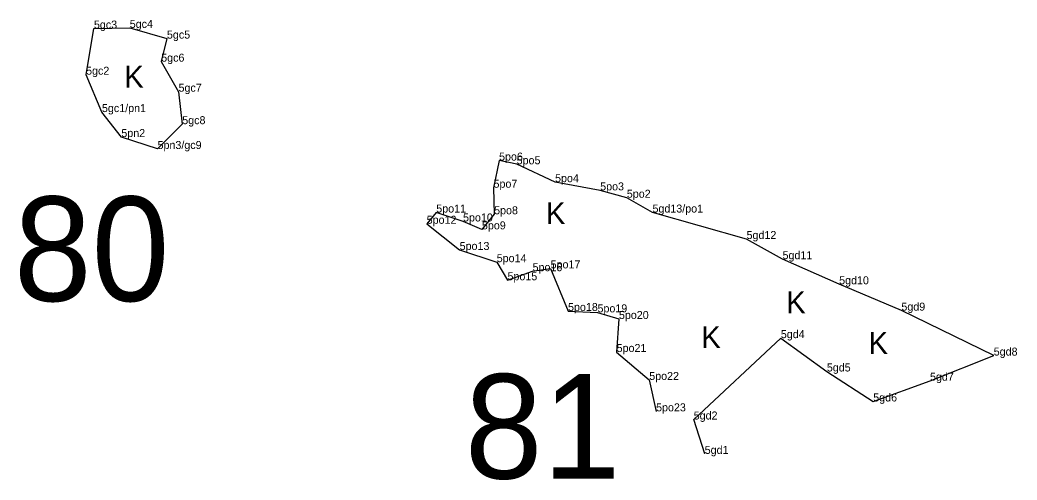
# Model space of a CAD drawing. Extents: x 2072529 to 2268796, y 436423 to 470397.
# Drawn here: x 2121510 to 2122133, y 448246 to 448534 of the extents above; entities that cross this region are included whole.
import ezdxf

# ---------------------------------------------------------------- set-up
doc = ezdxf.new("R2010")
doc.units = 0
for name, color, linetype in [('Default', 7, 'Continuous'), ('Exist Environmental Wetland Boundary', 7, 'Continuous'), ('Exist Environmental Wetland Boundary Cogo Comment', 7, 'Continuous'), ('Exist Environmental Wetland Boundary Cogo Point CELL', 7, 'Continuous'), ('Exist Hydro Swamp or Marsh', 7, 'Continuous')]:
    doc.layers.add(name, color=color, linetype=linetype)

msp = doc.modelspace()

# ---------------------------------------------------------------- linework, layer by layer
at = {"layer": 'Exist Environmental Wetland Boundary'}
msp.add_lwpolyline([(2121560.86, 448476.25), (2121550.93, 448499.61), (2121555.83, 448528.45), (2121578.21, 448528.86), (2121601.45, 448522.17), (2121597.87, 448507.77), (2121608.69, 448488.98), (2121611.03, 448468.67), (2121595.58, 448453.17), (2121572.96, 448460.64)], close=True, dxfattribs=at)
msp.add_lwpolyline([(2121937.44, 448262.51), (2121930.58, 448284.03), (2121985.01, 448334.9), (2122013.76, 448314.06), (2122042.75, 448295.31), (2122078.22, 448308.3), (2122118.02, 448323.99), (2122060.33, 448352.1), (2122021.44, 448368.57), (2121986.09, 448384.26), (2121963.59, 448396.87), (2121904.82, 448413.43), (2121888.78, 448422.69), (2121872.13, 448427.28), (2121843.96, 448432.42), (2121819.96, 448443.6), (2121808.97, 448445.92), (2121805.49, 448428.94), (2121805.87, 448412.34), (2121798.26, 448402.9), (2121786.46, 448407.85), (2121769.73, 448413.43), (2121763.75, 448406.41), (2121784.34, 448390.02), (2121807.5, 448382.4), (2121814.23, 448371.1), (2121829.9, 448376.74), (2121841.17, 448378.51), (2121852.06, 448351.86), (2121870.46, 448351.02), (2121883.85, 448346.87), (2121882.43, 448326.23), (2121902.78, 448308.75), (2121907.07, 448289.12)], dxfattribs=at)
at = {"layer": 'Exist Environmental Wetland Boundary Cogo Point CELL'}
for p, q in [((2121578.21, 448528.86), (2121578.21, 448528.86)), ((2121555.83, 448528.45), (2121555.83, 448528.45)), ((2121601.45, 448522.17), (2121601.45, 448522.17)), ((2121597.87, 448507.77), (2121597.87, 448507.77)), ((2121550.93, 448499.61), (2121550.93, 448499.61)), ((2121608.69, 448488.98), (2121608.69, 448488.98)), ((2121560.86, 448476.25), (2121560.86, 448476.25)), ((2121611.03, 448468.67), (2121611.03, 448468.67)), ((2121572.96, 448460.64), (2121572.96, 448460.64)), ((2121595.58, 448453.17), (2121595.58, 448453.17)), ((2121808.97, 448445.92), (2121808.97, 448445.92)), ((2121819.96, 448443.6), (2121819.96, 448443.6)), ((2121805.49, 448428.94), (2121805.49, 448428.94)), ((2121843.96, 448432.42), (2121843.96, 448432.42)), ((2121872.13, 448427.28), (2121872.13, 448427.28)), ((2121888.78, 448422.69), (2121888.78, 448422.69)), ((2121769.73, 448413.43), (2121769.73, 448413.43)), ((2121805.87, 448412.34), (2121805.87, 448412.34)), ((2121904.82, 448413.43), (2121904.82, 448413.43)), ((2121763.75, 448406.41), (2121763.75, 448406.41)), ((2121786.46, 448407.85), (2121786.46, 448407.85)), ((2121798.26, 448402.9), (2121798.26, 448402.9)), ((2121963.59, 448396.87), (2121963.59, 448396.87)), ((2121784.34, 448390.02), (2121784.34, 448390.02)), ((2121807.5, 448382.4), (2121807.5, 448382.4)), ((2121986.09, 448384.26), (2121986.09, 448384.26)), ((2121829.9, 448376.74), (2121829.9, 448376.74)), ((2121841.17, 448378.51), (2121841.17, 448378.51)), ((2121814.23, 448371.1), (2121814.23, 448371.1)), ((2122021.44, 448368.57), (2122021.44, 448368.57)), ((2121852.06, 448351.86), (2121852.06, 448351.86)), ((2121870.46, 448351.02), (2121870.46, 448351.02)), ((2122060.33, 448352.1), (2122060.33, 448352.1)), ((2121883.85, 448346.87), (2121883.85, 448346.87)), ((2121985.01, 448334.9), (2121985.01, 448334.9)), ((2121882.43, 448326.23), (2121882.43, 448326.23)), ((2122118.02, 448323.99), (2122118.02, 448323.99)), ((2122013.76, 448314.06), (2122013.76, 448314.06)), ((2121902.78, 448308.75), (2121902.78, 448308.75)), ((2122078.22, 448308.3), (2122078.22, 448308.3)), ((2122042.75, 448295.31), (2122042.75, 448295.31)), ((2121907.07, 448289.12), (2121907.07, 448289.12)), ((2121930.58, 448284.03), (2121930.58, 448284.03)), ((2121937.44, 448262.51), (2121937.44, 448262.51))]:
    msp.add_line(p, q, dxfattribs=at)

# ---------------------------------------------------------------- texts
at = {"layer": 'Default'}
for s, p in [('80', (2121505.81, 448358.08)), ('81', (2121787.54, 448247.09))]:
    msp.add_text(s, height=65.34, dxfattribs=at).set_placement(p)
at = {"layer": 'Exist Environmental Wetland Boundary Cogo Comment'}
for s, p in [('5gc3', (2121555.83, 448528.45)), ('5gc4', (2121578.21, 448528.86)), ('5gc5', (2121601.45, 448522.17)), ('5gc6', (2121597.87, 448507.77)), ('5gc2', (2121550.93, 448499.61)), ('5gc7', (2121608.69, 448488.98)), ('5gc1/pn1', (2121560.86, 448476.25)), ('5gc8', (2121611.03, 448468.67)), ('5pn2', (2121572.96, 448460.64)), ('5pn3/gc9', (2121595.58, 448453.17)), ('5po6', (2121808.97, 448445.92)), ('5po5', (2121819.96, 448443.6)), ('5po4', (2121843.96, 448432.42)), ('5po7', (2121805.49, 448428.94)), ('5po3', (2121872.13, 448427.28)), ('5po2', (2121888.78, 448422.69)), ('5po11', (2121769.73, 448413.43)), ('5po8', (2121805.87, 448412.34)), ('5gd13/po1', (2121904.82, 448413.43)), ('5po12', (2121763.75, 448406.41)), ('5po10', (2121786.46, 448407.85)), ('5po9', (2121798.26, 448402.9)), ('5gd12', (2121963.59, 448396.87)), ('5po13', (2121784.34, 448390.02)), ('5po14', (2121807.5, 448382.4)), ('5gd11', (2121986.09, 448384.26)), ('5po16', (2121829.9, 448376.74)), ('5po17', (2121841.17, 448378.51)), ('5po15', (2121814.23, 448371.1)), ('5gd10', (2122021.44, 448368.57)), ('5po18', (2121852.06, 448351.86)), ('5po19', (2121870.46, 448351.02)), ('5gd9', (2122060.33, 448352.1)), ('5po20', (2121883.85, 448346.87)), ('5gd4', (2121985.01, 448334.9)), ('5po21', (2121882.43, 448326.23)), ('5gd8', (2122118.02, 448323.99)), ('5gd5', (2122013.76, 448314.06)), ('5po22', (2121902.78, 448308.75)), ('5gd7', (2122078.22, 448308.3)), ('5gd6', (2122042.75, 448295.31)), ('5po23', (2121907.07, 448289.12)), ('5gd2', (2121930.58, 448284.03)), ('5gd1', (2121937.44, 448262.51))]:
    msp.add_text(s, height=5, dxfattribs=at).set_placement(p)
at = {"layer": 'Exist Hydro Swamp or Marsh'}
for p in [(2121574.74, 448491.56), (2121838.28, 448406.19), (2121988.35, 448350.51), (2121935.32, 448328.77), (2122039.78, 448325.06)]:
    msp.add_text('K', height=13.6, dxfattribs=at).set_placement(p)

doc.saveas('drawing.dxf')
